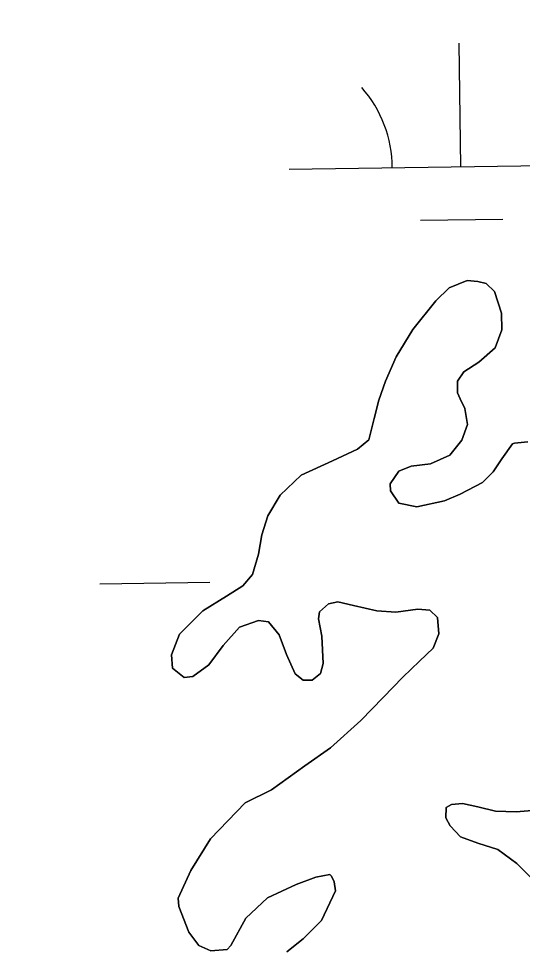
# Model space of a CAD drawing. Extents: x 3767014 to 3805179, y 361544 to 387384.
# Drawn here: x 3785865.2 to 3786011.9, y 367497.5 to 367769.4 of the extents above; entities that cross this region are included whole.
import ezdxf

# ---------------------------------------------------------------- set-up
doc = ezdxf.new("R2010")
doc.units = 0
for name, color, linetype in [('V-RIVR-EDGE', 7, 'Continuous'), ('V-TOPO-SHOR', 7, 'Continuous'), ('V-WETL-SWMP', 7, 'Continuous')]:
    doc.layers.add(name, color=color, linetype=linetype)

msp = doc.modelspace()

# ---------------------------------------------------------------- linework, layer by layer
at = {"layer": 'V-RIVR-EDGE'}
msp.add_spline([(3785266.865, 377529.211), (3785342.8, 377494.248), (3785391.258, 377467.439), (3785439.72, 377442.249), (3785475.246, 377418.707), (3785525.316, 377389.469), (3785575.383, 377359.422), (3785621.413, 377331.811), (3785722.351, 377269.288), (3785796.661, 377231.094), (3785852.385, 377199.415), (3785928.324, 377166.069), (3785964.678, 377149.804), (3786028.506, 377124.576), (3786060.018, 377113.175), (3786092.316, 377092.068), (3786117.34, 377073.405), (3786135.083, 377053.143), (3786154.458, 377039.347), (3786176.258, 377024.735), (3786206.946, 377006.867), (3786256.211, 376979.248), (3786328.098, 376942.677), (3786374.949, 376919.917), (3786491.265, 376862.208), (3786553.467, 376833.749), (3786619.713, 376805.279), (3786729.589, 376759.718), (3786796.656, 376736.099), (3786845.136, 376718.187), (3786867.767, 376712.469), (3787003.51, 376661.992), (3787089.16, 376631.048), (3787163.496, 376603.367), (3787230.559, 376578.13), (3787257.223, 376568.359), (3787300.044, 376551.27), (3787354.992, 376532.533), (3787409.127, 376512.181), (3787544.074, 376466.558), (3787612.756, 376442.126), (3787657.197, 376425.841), (3787730.724, 376398.162), (3787781.63, 376380.244), (3787834.96, 376361.511), (3787891.524, 376341.961), (3787940, 376322.432), (3787998.976, 376297.215), (3788050.697, 376281.721), (3788117.768, 376259.719), (3788176.757, 376240.164), (3788221.198, 376223.879), (3788259.981, 376209.226), (3788406.252, 376164.383), (3788541.215, 376125.23), (3788606.67, 376104.041), (3788679.39, 376077.173), (3788748.889, 376055.974), (3788871.693, 376005.528), (3788969.454, 375966.467), (3789047.013, 375933.926), (3789119.723, 375903.014), (3789155.253, 375881.09), (3789182.716, 375867.274), (3789214.225, 375854.256), (3789257.04, 375834.74), (3789281.286, 375828.21), (3789303.105, 375821.686), (3789328.955, 375809.491), (3789367.724, 375789.177), (3789414.577, 375767.225), (3789468.708, 375745.255), (3789509.105, 375728.981), (3789555.157, 375710.266), (3789585.849, 375694.015), (3789620.578, 375675.328), (3789681.97, 375646.062), (3789753.859, 375610.3), (3789792.633, 375591.603), (3789842.712, 375566.408), (3789897.64, 375539.584), (3789938.019, 375516.03), (3789968.727, 375506.25), (3790004.289, 375497.265), (3790030.972, 375494.773), (3790047.128, 375487.455), (3790077.007, 375469.589), (3790124.633, 375433.077), (3790192.442, 375382.768), (3790252.165, 375332.478), (3790290.91, 375302.459), (3790337.741, 375271.611), (3790406.357, 375220.491), (3790469.329, 375175.855), (3790570.248, 375106.054), (3790647.751, 375050.868), (3790691.367, 375028.115), (3790744.667, 374997.251), (3790806.838, 374955.852), (3790873.863, 374915.249), (3790932, 374877.903), (3791002.231, 374825.97), (3791052.265, 374782.175), (3791082.927, 374753.793), (3791131.331, 374705.149), (3791170.05, 374664.616), (3791192.631, 374638.681), (3791220.891, 374620.01), (3791288.67, 374557.569), (3791322.577, 374533.223), (3791362.944, 374504.817), (3791396.042, 374480.473), (3791434.785, 374449.645), (3791482.407, 374411.517), (3791534.052, 374365.291), (3791646.192, 374254.216), (3791707.514, 374196.644), (3791738.968, 374161.791), (3791773.65, 374123.694), (3791803.497, 374092.888), (3791829.321, 374070.18), (3791830.912, 374059.662), (3791837.316, 374032.958), (3791849.409, 374017.562), (3791884.123, 373992.405), (3791930.977, 373971.262), (3791954.393, 373955.838), (3791993.134, 373924.202), (3792026.979, 373874.785), (3792047.912, 373836.722), (3792063.186, 373799.482), (3792086.509, 373746.857), (3792112.249, 373690.181), (3792141.261, 373648.864), (3792158.993, 373624.558), (3792177.552, 373607.528), (3792214.702, 373586.409), (3792255.083, 373563.665), (3792301.119, 373538.48), (3792346.34, 373510.871), (3792382.671, 373485.71), (3792422.225, 373455.689), (3792479.537, 373411.875), (3792548.144, 373356.711), (3792619.168, 373298.307), (3792672.431, 373252.077), (3792709.534, 373212.357), (3792750.656, 373162.113), (3792839.385, 373068.08), (3792888.572, 373008.92), (3792945.027, 372945.699), (3792999.062, 372884.91), (3793053.898, 372820.884), (3793149.89, 372720.363), (3793208.761, 372653.092), (3793261.195, 372598.777), (3793315.232, 372538.796), (3793358.792, 372493.399), (3793409.592, 372432.618), (3793462.809, 372367.787), (3793498.283, 372323.219), (3793536.997, 372280.26), (3793578.124, 372232.443), (3793604.724, 372196.792), (3793668.438, 372125.466), (3793703.128, 372090.604), (3793760.41, 372034.66), (3793806.384, 371984.404), (3793839.438, 371942.268), (3793939.427, 371823.136), (3793981.333, 371763.186), (3794029.674, 371688.662), (3794050.609, 371651.408), (3794073.177, 371620.62), (3794178.796, 371488.535), (3794237.625, 371404.28), (3794268.243, 371358.106), (3794301.293, 371314.353), (3794332.724, 371269.794), (3794395.613, 371192), (3794429.476, 371149.862), (3794472.201, 371093.953), (3794523.788, 371024.274), (3794601.175, 370922.181), (3794640.679, 370871.942), (3794687.421, 370805.509), (3794733.389, 370752.828), (3794829.339, 370635.323), (3794895.463, 370557.521), (3794959.948, 370470.826), (3795013.158, 370403.569), (3795070.394, 370329.023), (3795159.854, 370203.448), (3795225.98, 370126.454), (3795296.13, 370041.363), (3795379.18, 369940.065), (3795459.001, 369841.201), (3795508.163, 369772.337), (3795554.103, 369708.333), (3795661.315, 369566.538), (3795715.338, 369500.897), (3795762.105, 369444.169), (3795798.366, 369390.703), (3795915.247, 369234.327), (3795963.601, 369165.465), (3796028.082, 369077.153), (3796043.387, 369052.853), (3796054.672, 369037.459), (3796077.242, 369007.48), (3796148.213, 368927.239), (3796183.677, 368878.627), (3796226.382, 368814.631), (3796275.531, 368740.105), (3796314.222, 368688.25), (3796353.714, 368633.158), (3796401.268, 368567.533), (3796456.873, 368487.33), (3796513.292, 368409.551), (3796545.533, 368365.8), (3796626.113, 368246.716), (3796670.449, 368188.377), (3796704.298, 368140.578), (3796751.041, 368074.145), (3796787.308, 368023.105), (3796838.907, 367958.278), (3796844.528, 367942.09), (3796845.295, 367925.104), (3796846.094, 367921.059), (3796852.559, 367919.425), (3796863.071, 367918.59), (3796875.166, 367904.003), (3796903.398, 367874.01), (3796931.629, 367844.017), (3796952.579, 367812.424), (3796982.392, 367767.87), (3797007.371, 367730.606), (3797037.194, 367690.095), (3797062.185, 367657.684), (3797075.869, 367631.77), (3797095.223, 367609.078), (3797126.665, 367569.372), (3797156.484, 367527.244), (3797212.099, 367451.085), (3797254.808, 367388.706), (3797302.183, 367327.228)], degree=3, dxfattribs=at)
at = {"layer": 'V-TOPO-SHOR'}
for points in [[(3785948.037, 367501.104), (3785953.419, 367506.459), (3785957.464, 367515.073), (3785957.105, 367517.775), (3785956.292, 367519.399), (3785955.796, 367519.87), (3785951.752, 367519.094), (3785946.001, 367516.921), (3785937.68, 367513.038), (3785931.341, 367507.172), (3785926.993, 367499.132), (3785925.859, 367498.04), (3785921.13, 367497.633), (3785917.607, 367499.189), (3785914.705, 367503.084), (3785911.812, 367510.56), (3785911.656, 367512.974), (3785915.328, 367520.998), (3785921.097, 367530.237), (3785931.19, 367540.741), (3785938.837, 367544.509), (3785948.532, 367551.522), (3785956.044, 367556.834), (3785964.847, 367564.793), (3785971.357, 367571.434), (3785977.112, 367577.382), (3785981.931, 367582.049), (3785985.9, 367585.824), (3785987.538, 367590.024), (3785987.229, 367594.757), (3785984.95, 367596.926), (3785981.46, 367597.227), (3785975.097, 367596.295), (3785969.475, 367596.737), (3785962.76, 367598.312), (3785958.186, 367599.361), (3785955.395, 367598.808), (3785952.841, 367596.424), (3785952.505, 367594.382), (3785953.499, 367589.377), (3785953.892, 367581.357), (3785953.091, 367578.434), (3785950.719, 367576.538), (3785948.01, 367576.567), (3785945.741, 367578.348), (3785943.183, 367583.995), (3785941.106, 367589.748), (3785937.917, 367593.538), (3785935.003, 367593.95), (3785929.537, 367591.978), (3785924.737, 367586.635), (3785920.522, 367581.017), (3785915.865, 367577.611), (3785913.358, 367577.259), (3785910.001, 367579.983), (3785909.708, 367583.941), (3785911.982, 367589.899), (3785918.779, 367596.744), (3785925.736, 367600.979), (3785930.5, 367603.998), (3785933.318, 367607.356), (3785935.011, 367613.203), (3785936.033, 367618.841), (3785937.735, 367624.398), (3785941.358, 367630.484), (3785947.504, 367636.249), (3785956.591, 367640.44), (3785963.861, 367643.813), (3785967.179, 367646.602), (3785968.766, 367652.834), (3785970.085, 367658.188), (3785972.078, 367663.656), (3785975.191, 367670.795), (3785980.026, 367678.752), (3785986.689, 367687.138), (3785990.561, 367690.911), (3785995.833, 367692.977), (3785998.933, 367692.764), (3786001.369, 367692.145), (3786003.845, 367689.788), (3786005.837, 367683.548), (3786005.958, 367678.616), (3786003.957, 367673.439), (3785999.224, 367669.259), (3785994.844, 367666.443), (3785992.976, 367663.689), (3785993.06, 367660.303), (3785993.783, 367658.483), (3785995.108, 367655.71), (3785995.9, 367651.085), (3785994.27, 367646.498), (3785990.799, 367642.156), (3785985.155, 367639.598), (3785979.559, 367638.879), (3785975.918, 367637.433), (3785973.397, 367633.792), (3785973.45, 367631.666), (3785975.955, 367628.148), (3785981.206, 367627.019), (3785989.195, 367628.764), (3785993.791, 367630.716)], [(3785993.791, 367630.716), (3786000.283, 367634.167), (3786003.4, 367637.243), (3786005.917, 367641.079), (3786009.004, 367645.41), (3786009.579, 367645.617), (3786013.538, 367646.006)], [(3786019.471, 367538.955), (3786010.105, 367538.142), (3786004.101, 367538.382), (3785998.944, 367539.608), (3785994.469, 367540.563), (3785991.282, 367540.29), (3785989.756, 367539.381), (3785989.638, 367536.381), (3785990.856, 367534.087), (3785993.934, 367530.874), (3785998.915, 367528.967), (3786004.764, 367527.175), (3786010.284, 367523.054), (3786015.045, 367518.334)], [(3785943.291, 367497.309), (3785948.037, 367501.104)]]:
    msp.add_lwpolyline(points, dxfattribs=at)
at = {"layer": 'V-WETL-SWMP'}
for p, q in [((3785993.992, 367726.182), (3785993.492, 367762.178)), ((3785943.997, 367725.487), (3786043.987, 367726.876)), ((3785982.208, 367710.586), (3786006.205, 367710.919)), ((3785995.832, 367692.976), (3785990.562, 367690.911)), ((3785998.934, 367692.763), (3785995.832, 367692.976)), ((3786001.368, 367692.146), (3785998.934, 367692.763)), ((3785990.562, 367690.911), (3785986.689, 367687.139)), ((3786003.845, 367689.788), (3786001.368, 367692.146)), ((3786005.837, 367683.549), (3786003.845, 367689.788)), ((3785986.689, 367687.139), (3785980.027, 367678.751)), ((3786005.959, 367678.617), (3786005.837, 367683.549)), ((3785980.027, 367678.751), (3785975.192, 367670.795)), ((3786003.958, 367673.44), (3786005.959, 367678.617)), ((3785975.192, 367670.795), (3785972.079, 367663.655)), ((3785999.224, 367669.26), (3786003.958, 367673.44)), ((3785994.843, 367666.443), (3785999.224, 367669.26)), ((3785992.976, 367663.688), (3785994.843, 367666.443)), ((3785972.079, 367663.655), (3785970.086, 367658.188)), ((3785993.06, 367660.303), (3785992.976, 367663.688)), ((3785993.782, 367658.483), (3785993.06, 367660.303)), ((3785970.086, 367658.188), (3785968.767, 367652.834)), ((3785995.108, 367655.71), (3785993.782, 367658.483)), ((3785995.9, 367651.086), (3785995.108, 367655.71)), ((3785968.767, 367652.834), (3785967.179, 367646.603)), ((3785994.271, 367646.498), (3785995.9, 367651.086)), ((3785967.179, 367646.603), (3785963.862, 367643.812)), ((3785990.799, 367642.155), (3785994.271, 367646.498)), ((3785963.862, 367643.812), (3785956.592, 367640.44)), ((3786009.004, 367645.411), (3786005.918, 367641.078)), ((3786009.579, 367645.618), (3786009.004, 367645.411)), ((3786013.537, 367646.006), (3786009.579, 367645.618)), ((3785985.154, 367639.597), (3785990.799, 367642.155)), ((3786005.918, 367641.078), (3786003.401, 367637.242)), ((3785956.592, 367640.44), (3785947.504, 367636.249)), ((3785975.919, 367637.434), (3785979.56, 367638.879)), ((3785979.56, 367638.879), (3785985.154, 367639.597)), ((3785947.504, 367636.249), (3785941.358, 367630.485)), ((3785973.397, 367633.792), (3785975.919, 367637.434)), ((3786003.401, 367637.242), (3786000.284, 367634.166)), ((3785973.45, 367631.665), (3785973.397, 367633.792)), ((3786000.284, 367634.166), (3785993.79, 367630.716)), ((3785941.358, 367630.485), (3785937.735, 367624.398)), ((3785975.955, 367628.147), (3785973.45, 367631.665)), ((3785993.79, 367630.716), (3785989.195, 367628.764)), ((3785981.207, 367627.019), (3785975.955, 367628.147)), ((3785989.195, 367628.764), (3785981.207, 367627.019)), ((3785937.735, 367624.398), (3785936.034, 367618.841)), ((3785936.034, 367618.841), (3785935.012, 367613.204)), ((3785935.012, 367613.204), (3785933.318, 367607.357)), ((3785933.318, 367607.357), (3785930.499, 367603.998)), ((3785888.826, 367604.638), (3785920.823, 367605.083)), ((3785930.499, 367603.998), (3785925.736, 367600.978)), ((3785925.736, 367600.978), (3785918.778, 367596.743)), ((3785952.842, 367596.423), (3785955.395, 367598.808)), ((3785955.395, 367598.808), (3785958.187, 367599.361)), ((3785958.187, 367599.361), (3785962.76, 367598.313)), ((3785962.76, 367598.313), (3785969.475, 367596.737)), ((3785918.778, 367596.743), (3785911.981, 367589.899)), ((3785952.505, 367594.383), (3785952.842, 367596.423)), ((3785969.475, 367596.737), (3785975.097, 367596.295)), ((3785975.097, 367596.295), (3785981.46, 367597.227)), ((3785981.46, 367597.227), (3785984.95, 367596.926)), ((3785984.95, 367596.926), (3785987.229, 367594.757)), ((3785987.229, 367594.757), (3785987.539, 367590.024)), ((3785924.736, 367586.634), (3785929.538, 367591.978)), ((3785929.538, 367591.978), (3785935.004, 367593.951)), ((3785935.004, 367593.951), (3785937.917, 367593.539)), ((3785937.917, 367593.539), (3785941.106, 367589.748)), ((3785953.499, 367589.377), (3785952.505, 367594.383)), ((3785911.981, 367589.899), (3785909.709, 367583.941)), ((3785941.106, 367589.748), (3785943.183, 367583.994)), ((3785953.891, 367581.356), (3785953.499, 367589.377)), ((3785987.539, 367590.024), (3785985.901, 367585.823)), ((3785920.521, 367581.016), (3785924.736, 367586.634)), ((3785909.709, 367583.941), (3785910.001, 367579.982)), ((3785943.183, 367583.994), (3785945.741, 367578.349)), ((3785985.901, 367585.823), (3785981.931, 367582.049)), ((3785915.864, 367577.611), (3785920.521, 367581.016)), ((3785953.092, 367578.434), (3785953.891, 367581.356)), ((3785981.931, 367582.049), (3785977.112, 367577.382)), ((3785910.001, 367579.982), (3785913.357, 367577.259)), ((3785945.741, 367578.349), (3785948.011, 367576.567)), ((3785950.72, 367576.537), (3785953.092, 367578.434)), ((3785913.357, 367577.259), (3785915.864, 367577.611)), ((3785948.011, 367576.567), (3785950.72, 367576.537)), ((3785977.112, 367577.382), (3785971.357, 367571.435)), ((3785971.357, 367571.435), (3785964.846, 367564.792)), ((3785964.846, 367564.792), (3785956.044, 367556.835)), ((3785956.044, 367556.835), (3785948.532, 367551.522)), ((3785948.532, 367551.522), (3785938.837, 367544.51)), ((3785938.837, 367544.51), (3785931.19, 367540.741)), ((3785931.19, 367540.741), (3785921.098, 367530.236)), ((3785989.757, 367539.382), (3785991.283, 367540.29)), ((3785991.283, 367540.29), (3785994.469, 367540.562)), ((3785994.469, 367540.562), (3785998.943, 367539.609)), ((3785989.638, 367536.38), (3785989.757, 367539.382)), ((3785998.943, 367539.609), (3786004.101, 367538.382)), ((3786004.101, 367538.382), (3786010.105, 367538.143)), ((3786010.105, 367538.143), (3786019.47, 367538.955)), ((3785990.856, 367534.088), (3785989.638, 367536.38)), ((3785993.934, 367530.874), (3785990.856, 367534.088)), ((3785921.098, 367530.236), (3785915.327, 367520.999)), ((3785998.915, 367528.966), (3785993.934, 367530.874)), ((3786004.765, 367527.175), (3785998.915, 367528.966)), ((3786010.284, 367523.054), (3786004.765, 367527.175)), ((3786015.045, 367518.334), (3786010.284, 367523.054)), ((3785915.327, 367520.999), (3785911.655, 367512.975)), ((3785946.001, 367516.92), (3785951.752, 367519.093)), ((3785951.752, 367519.093), (3785955.796, 367519.87)), ((3785955.796, 367519.87), (3785956.292, 367519.399)), ((3785956.292, 367519.399), (3785957.106, 367517.774)), ((3785937.679, 367513.038), (3785946.001, 367516.92)), ((3785957.106, 367517.774), (3785957.463, 367515.074)), ((3785931.342, 367507.173), (3785937.679, 367513.038)), ((3785957.463, 367515.074), (3785953.419, 367506.46)), ((3785911.655, 367512.975), (3785911.812, 367510.56)), ((3785911.812, 367510.56), (3785914.705, 367503.085)), ((3785926.993, 367499.132), (3785931.342, 367507.173)), ((3785953.419, 367506.46), (3785948.036, 367501.103)), ((3785914.705, 367503.085), (3785917.607, 367499.19)), ((3785948.036, 367501.103), (3785943.292, 367497.309)), ((3785917.607, 367499.19), (3785921.129, 367497.633)), ((3785921.129, 367497.633), (3785925.859, 367498.04)), ((3785925.859, 367498.04), (3785926.993, 367499.132))]:
    msp.add_line(p, q, dxfattribs=at)
msp.add_arc((3785938.748, 367725.889), 35.246, 0.02404, 41.5677, dxfattribs=at)

doc.saveas('drawing.dxf')
